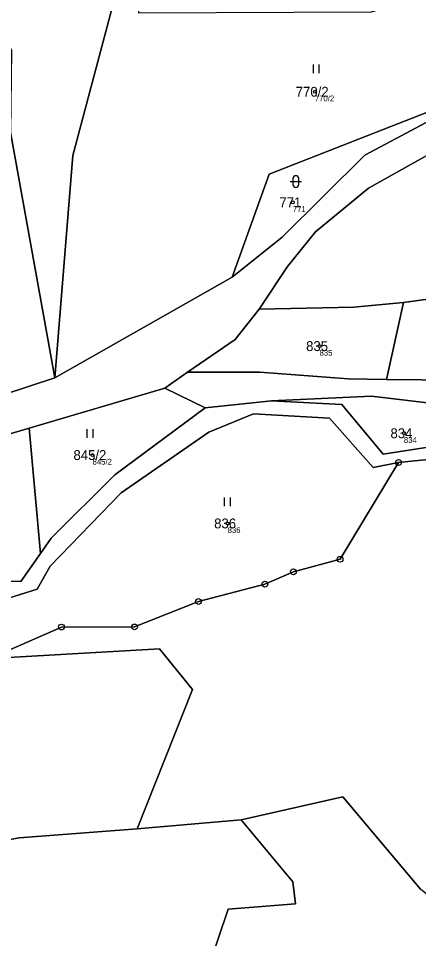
# Model space of a CAD drawing. Extents: x -554500 to -548272, y -1079733 to -1073730.
# Drawn here: x -552613.3 to -552544.1, y -1076879.2 to -1076720.4 of the extents above; entities that cross this region are included whole.
import ezdxf

# ---------------------------------------------------------------- set-up
doc = ezdxf.new("R2010")
doc.units = 0
for name, color, linetype in [('Definiční body', 7, 'Continuous'), ('Hranice parcel', 7, 'Continuous'), ('Parcelní čísla', 7, 'Continuous'), ('Polygon parcely', 7, 'Continuous'), ('Značky bodu BP', 7, 'Continuous'), ('Značky kultur', 7, 'Continuous')]:
    doc.layers.add(name, color=color, linetype=linetype)

msp = doc.modelspace()

# ---------------------------------------------------------------- linework, layer by layer
at = {"layer": 'Definiční body'}
for centre in [(-552562, -1076733.00994), (-552565.8, -1076752.09994), (-552561.18, -1076776.91994), (-552546.6, -1076791.95994), (-552600.43, -1076795.71994), (-552577.08, -1076807.52994)]:
    msp.add_circle(centre, 0.25, dxfattribs=at)
at = {"layer": 'Hranice parcel'}
for p, q in [((-552606.96, -1076782.38), (-552576.31, -1076765.02)), ((-552546.69, -1076769.39), (-552549.63, -1076782.66)), ((-552583.99, -1076781.42), (-552587.94, -1076784.17)), ((-552615.91, -1076785.32), (-552606.96, -1076782.38)), ((-552611.37, -1076791.07), (-552587.94, -1076784.17)), ((-552587.94, -1076784.17), (-552580.98, -1076787.55)), ((-552580.98, -1076787.55), (-552569.48, -1076786.37)), ((-552642.41, -1076800.22), (-552611.37, -1076791.07)), ((-552609.41, -1076812.69), (-552611.37, -1076791.07)), ((-552574.74, -1076858.68), (-552592.74, -1076860.25))]:
    msp.add_line(p, q, dxfattribs=at)
for points in [[(-552606.96, -1076782.38), (-552614.61, -1076740.01), (-552614.42, -1076725.85), (-552623.86, -1076708.12), (-552645.2, -1076685.73), (-552650.59, -1076657.78), (-552660.44, -1076638.73), (-552659.8, -1076619.44), (-552669.45, -1076597.48)], [(-552606.96, -1076782.38), (-552603.83, -1076744), (-552591.68, -1076698.35)], [(-552576.31, -1076765.02), (-552569.87, -1076747.24), (-552516.94, -1076726.5), (-552517.95, -1076728.12)], [(-552576.31, -1076765.02), (-552567.66, -1076758.13), (-552553.33, -1076743.97), (-552533.89, -1076733.59), (-552517.95, -1076728.12)], [(-552504.55, -1076728.48), (-552531.52, -1076737.78), (-552552.7, -1076749.67), (-552561.88, -1076757.2), (-552566.7, -1076763.2), (-552571.62, -1076770.55)], [(-552546.69, -1076769.39), (-552535.72, -1076767.87), (-552509.06, -1076761.87), (-552496.06, -1076752.79), (-552487.37, -1076747.4)], [(-552571.62, -1076770.55), (-552575.78, -1076775.8), (-552583.99, -1076781.42)], [(-552571.62, -1076770.55), (-552555.23, -1076770.21), (-552546.69, -1076769.39)], [(-552484.79, -1076778.7), (-552515.61, -1076778.97), (-552531.35, -1076782.87), (-552549.63, -1076782.66)], [(-552549.63, -1076782.66), (-552556.23, -1076782.59), (-552571.48, -1076781.39), (-552583.99, -1076781.42)], [(-552547.51, -1076797), (-552540.74, -1076796.32), (-552529.93, -1076790.39), (-552511.86, -1076786.78), (-552486.79, -1076785.42), (-552484.74, -1076783.52)], [(-552569.48, -1076786.37), (-552552.23, -1076785.53), (-552530.95, -1076788.11)], [(-552569.48, -1076786.37), (-552557.33, -1076786.98), (-552550.2, -1076795.56), (-552541.66, -1076794.25), (-552530.95, -1076788.11)], [(-552580.98, -1076787.55), (-552596.56, -1076799.14), (-552607.56, -1076810.06), (-552609.41, -1076812.69)], [(-552623.41, -1076826.46), (-552618.86, -1076821.65), (-552609.99, -1076818.9), (-552607.73, -1076814.91), (-552595.49, -1076802.25), (-552580.3, -1076791.79), (-552572.62, -1076788.58), (-552559.47, -1076789.33), (-552551.94, -1076797.89), (-552547.51, -1076797)], [(-552547.51, -1076797), (-552557.64, -1076813.72), (-552565.71, -1076815.89), (-552570.62, -1076818), (-552582.11, -1076821), (-552593.18, -1076825.39), (-552605.8, -1076825.41), (-552615.55, -1076829.68), (-552623.41, -1076826.46)], [(-552609.41, -1076812.69), (-552612.85, -1076817.57), (-552619.16, -1076817.4), (-552626.32, -1076825.76), (-552643.47, -1076825.08), (-552647.82, -1076826.02), (-552652.42, -1076819.88), (-552655.49, -1076823.63), (-552670.48, -1076823.43)], [(-552592.74, -1076860.25), (-552583.17, -1076836.2), (-552588.83, -1076829.19), (-552638.05, -1076832)], [(-552534.99, -1076879.69), (-552536.45, -1076876.51), (-552543.75, -1076870.63), (-552557.16, -1076854.73), (-552574.74, -1076858.68)], [(-552682.9, -1076923.94), (-552666.84, -1076919.13), (-552620.9, -1076895.66), (-552597.49, -1076887.01), (-552580.41, -1076884.17), (-552576.97, -1076874.1), (-552565.36, -1076873.21), (-552565.82, -1076869.38), (-552574.74, -1076858.68)], [(-552592.74, -1076860.25), (-552613.09, -1076861.8), (-552673.96, -1076872.88)]]:
    msp.add_lwpolyline(points, dxfattribs=at)
at = {"layer": 'Polygon parcely'}
for points in [[(-552487.5, -1076524.06), (-552494.64, -1076526.4), (-552523.34, -1076533.93), (-552556.35, -1076535.43), (-552611.72, -1076561.31), (-552649.36, -1076581.64), (-552664.86, -1076591.22), (-552669.45, -1076597.48), (-552659.8, -1076619.44), (-552660.44, -1076638.73), (-552650.59, -1076657.78), (-552645.2, -1076685.73), (-552623.86, -1076708.12), (-552614.42, -1076725.85), (-552614.61, -1076740.01), (-552606.96, -1076782.38), (-552603.83, -1076744), (-552591.68, -1076698.35), (-552590.54, -1076665.97), (-552546.35, -1076618.16), (-552480.18, -1076576.63), (-552490.19, -1076536.01)], [(-552672.69, -1076609.64), (-552667.82, -1076629.78), (-552669.8, -1076647.4), (-552660.92, -1076659.58), (-552660.65, -1076680.06), (-552644.98, -1076713.39), (-552629.55, -1076729.8), (-552630.07, -1076741.43), (-552628.49, -1076753.02), (-552620.31, -1076767.74), (-552618.04, -1076776.84), (-552615.91, -1076785.32), (-552606.96, -1076782.38), (-552614.61, -1076740.01), (-552614.42, -1076725.85), (-552623.86, -1076708.12), (-552645.2, -1076685.73), (-552650.59, -1076657.78), (-552660.44, -1076638.73), (-552659.8, -1076619.44), (-552669.45, -1076597.48), (-552674.1, -1076603.82)], [(-552569.87, -1076747.24), (-552516.94, -1076726.5), (-552517.95, -1076728.12), (-552505.51, -1076723.85), (-552495.63, -1076717.74), (-552501.02, -1076705.15), (-552487.68, -1076699.44), (-552552.28, -1076719.26), (-552592.42, -1076719.43), (-552591.68, -1076698.35), (-552603.83, -1076744), (-552606.96, -1076782.38), (-552576.31, -1076765.02)], [(-552553.33, -1076743.97), (-552533.89, -1076733.59), (-552517.95, -1076728.12), (-552516.94, -1076726.5), (-552569.87, -1076747.24), (-552576.31, -1076765.02), (-552567.66, -1076758.13)], [(-552571.62, -1076770.55), (-552555.23, -1076770.21), (-552546.69, -1076769.39), (-552535.72, -1076767.87), (-552509.06, -1076761.87), (-552496.06, -1076752.79), (-552487.37, -1076747.4), (-552494.87, -1076738.77), (-552504.55, -1076728.48), (-552531.52, -1076737.78), (-552552.7, -1076749.67), (-552561.88, -1076757.2), (-552566.7, -1076763.2)], [(-552470.36, -1076747.51), (-552476.15, -1076758.67), (-552487.37, -1076747.4), (-552496.06, -1076752.79), (-552509.06, -1076761.87), (-552535.72, -1076767.87), (-552546.69, -1076769.39), (-552549.63, -1076782.66), (-552531.35, -1076782.87), (-552515.61, -1076778.97), (-552484.79, -1076778.7), (-552482.29, -1076773.14), (-552464.26, -1076748.21), (-552463.18, -1076737.97), (-552458.96, -1076732.77), (-552460.93, -1076730.99), (-552467.37, -1076737.94)], [(-552583.99, -1076781.42), (-552571.48, -1076781.39), (-552556.23, -1076782.59), (-552549.63, -1076782.66), (-552546.69, -1076769.39), (-552555.23, -1076770.21), (-552571.62, -1076770.55), (-552575.78, -1076775.8)], [(-552580.98, -1076787.55), (-552569.48, -1076786.37), (-552552.23, -1076785.53), (-552530.95, -1076788.11), (-552511, -1076782.49), (-552486.38, -1076782.24), (-552484.79, -1076778.7), (-552515.61, -1076778.97), (-552531.35, -1076782.87), (-552549.63, -1076782.66), (-552556.23, -1076782.59), (-552571.48, -1076781.39), (-552583.99, -1076781.42), (-552587.94, -1076784.17)], [(-552580.98, -1076787.55), (-552587.94, -1076784.17), (-552611.37, -1076791.07), (-552609.41, -1076812.69), (-552607.56, -1076810.06), (-552596.56, -1076799.14)], [(-552541.66, -1076794.25), (-552530.95, -1076788.11), (-552552.23, -1076785.53), (-552569.48, -1076786.37), (-552557.33, -1076786.98), (-552550.2, -1076795.56)], [(-552547.51, -1076797), (-552551.94, -1076797.89), (-552559.47, -1076789.33), (-552572.62, -1076788.58), (-552580.3, -1076791.79), (-552595.49, -1076802.25), (-552607.73, -1076814.91), (-552609.99, -1076818.9), (-552618.86, -1076821.65), (-552623.41, -1076826.46), (-552615.55, -1076829.68), (-552605.8, -1076825.41), (-552593.18, -1076825.39), (-552582.11, -1076821), (-552570.62, -1076818), (-552565.71, -1076815.89), (-552557.64, -1076813.72)], [(-552609.41, -1076812.69), (-552611.37, -1076791.07), (-552642.41, -1076800.22), (-552641.23, -1076813.23), (-552655.65, -1076814.62), (-552660.02, -1076815.04), (-552670.48, -1076823.43), (-552655.49, -1076823.63), (-552652.42, -1076819.88), (-552647.82, -1076826.02), (-552643.47, -1076825.08), (-552626.32, -1076825.76), (-552619.16, -1076817.4), (-552612.85, -1076817.57)], [(-552588.83, -1076829.19), (-552638.05, -1076832), (-552650.43, -1076832.71), (-552660.2, -1076836.25), (-552676.45, -1076840.68), (-552677.52, -1076835.05), (-552687.47, -1076845.45), (-552684.99, -1076846.24), (-552684.36, -1076861.99), (-552673.09, -1076859.97), (-552673.96, -1076872.88), (-552613.09, -1076861.8), (-552592.74, -1076860.25), (-552583.17, -1076836.2)], [(-552536.45, -1076876.51), (-552543.75, -1076870.63), (-552557.16, -1076854.73), (-552574.74, -1076858.68), (-552565.82, -1076869.38), (-552565.36, -1076873.21), (-552576.97, -1076874.1), (-552580.41, -1076884.17), (-552597.49, -1076887.01), (-552620.9, -1076895.66), (-552666.84, -1076919.13), (-552682.9, -1076923.94), (-552671.9, -1076938.83), (-552662.95, -1076932.83), (-552610.12, -1076910.54), (-552596.73, -1076899.68), (-552574.31, -1076892.6), (-552565.54, -1076884.7), (-552534.99, -1076879.69)], [(-552574.74, -1076858.68), (-552592.74, -1076860.25), (-552613.09, -1076861.8), (-552673.96, -1076872.88), (-552688.61, -1076876.43), (-552697.97, -1076878.69), (-552705.74, -1076882.49), (-552709.06, -1076887.22), (-552682.9, -1076923.94), (-552666.84, -1076919.13), (-552620.9, -1076895.66), (-552597.49, -1076887.01), (-552580.41, -1076884.17), (-552576.97, -1076874.1), (-552565.36, -1076873.21), (-552565.82, -1076869.38)]]:
    msp.add_lwpolyline(points, close=True, dxfattribs=at)
for points in [[(-552533.89, -1076733.59), (-552553.33, -1076743.97), (-552567.66, -1076758.13), (-552576.31, -1076765.02), (-552606.96, -1076782.38), (-552615.91, -1076785.32), (-552641.48, -1076791.88), (-552659.94, -1076795.39), (-552669.87, -1076796.53), (-552688.06, -1076798.63), (-552709.01, -1076798.45), (-552745.32, -1076799.56), (-552771.17, -1076793.34), (-552788.98, -1076792.46), (-552803.93, -1076791.26), (-552803.86, -1076790.36), (-552811.98, -1076792.36), (-552824.4, -1076791.18), (-552828.91, -1076790.96), (-552852.53, -1076789.7), (-552881.45, -1076791.87), (-552910.41, -1076794.05)], [(-552831.61, -1076797.51), (-552828.24, -1076797.77), (-552792.08, -1076801.29), (-552783.21, -1076802.33), (-552773.11, -1076800.45), (-552761.78, -1076804.64), (-552742.83, -1076807.49), (-552723.21, -1076807.76), (-552702.52, -1076806.91), (-552684.74, -1076807.34), (-552679.18, -1076806.71), (-552676.22, -1076806.37), (-552671.69, -1076805.85), (-552656.58, -1076804.39), (-552642.41, -1076800.22), (-552611.37, -1076791.07), (-552587.94, -1076784.17), (-552583.99, -1076781.42), (-552575.78, -1076775.8), (-552571.62, -1076770.55), (-552566.7, -1076763.2), (-552561.88, -1076757.2), (-552552.7, -1076749.67), (-552531.52, -1076737.78)], [(-552541.66, -1076794.25), (-552550.2, -1076795.56), (-552557.33, -1076786.98), (-552569.48, -1076786.37), (-552580.98, -1076787.55), (-552596.56, -1076799.14), (-552607.56, -1076810.06), (-552609.41, -1076812.69), (-552612.85, -1076817.57), (-552619.16, -1076817.4), (-552626.32, -1076825.76), (-552643.47, -1076825.08), (-552647.82, -1076826.02), (-552652.42, -1076819.88), (-552655.49, -1076823.63), (-552670.48, -1076823.43), (-552677.13, -1076828.76), (-552686.27, -1076840.64), (-552688.86, -1076840.51), (-552689.64, -1076843.45), (-552716.52, -1076840.47), (-552723.49, -1076832.87), (-552734.86, -1076831.44)], [(-552736.61, -1076832.51), (-552722.68, -1076837.44), (-552713.26, -1076845.07), (-552690.16, -1076845.41), (-552687.47, -1076845.45), (-552677.52, -1076835.05), (-552668.95, -1076826.1), (-552654.9, -1076825.35), (-552652.71, -1076823.54), (-552648.51, -1076828.31), (-552641.91, -1076827.17), (-552634.21, -1076827.3), (-552625.44, -1076828.69), (-552623.41, -1076826.46), (-552618.86, -1076821.65), (-552609.99, -1076818.9), (-552607.73, -1076814.91), (-552595.49, -1076802.25), (-552580.3, -1076791.79), (-552572.62, -1076788.58), (-552559.47, -1076789.33), (-552551.94, -1076797.89), (-552547.51, -1076797), (-552540.74, -1076796.32)], [(-552540.74, -1076796.32), (-552547.51, -1076797), (-552557.64, -1076813.72), (-552565.71, -1076815.89), (-552570.62, -1076818), (-552582.11, -1076821), (-552593.18, -1076825.39), (-552605.8, -1076825.41), (-552615.55, -1076829.68), (-552623.41, -1076826.46), (-552625.44, -1076828.69), (-552638.05, -1076832), (-552588.83, -1076829.19), (-552583.17, -1076836.2), (-552592.74, -1076860.25), (-552574.74, -1076858.68), (-552557.16, -1076854.73), (-552543.75, -1076870.63)]]:
    msp.add_lwpolyline(points, dxfattribs=at)
at = {"layer": 'Značky bodu BP'}
for centre, radius in [((-552547.51, -1076796.99988), 0.5), ((-552547.51, -1076796.99988), 0.0303), ((-552557.64, -1076813.71988), 0.5), ((-552557.64, -1076813.71988), 0.0303), ((-552565.71, -1076815.88988), 0.5), ((-552565.71, -1076815.88988), 0.0303), ((-552570.62, -1076817.99988), 0.5), ((-552570.62, -1076817.99988), 0.0303), ((-552582.11, -1076820.99988), 0.5), ((-552582.11, -1076820.99988), 0.0303), ((-552605.8, -1076825.40988), 0.5), ((-552605.8, -1076825.40988), 0.0303), ((-552593.18, -1076825.38988), 0.5), ((-552593.18, -1076825.38988), 0.0303)]:
    msp.add_circle(centre, radius, dxfattribs=at)
at = {"layer": 'Značky kultur'}
for p, q in [((-552562.231, -1076729.82), (-552562.231, -1076728.32)), ((-552561.23, -1076729.82), (-552561.23, -1076728.32)), ((-552565.791, -1076748.011), (-552565.791, -1076749.012)), ((-552564.789, -1076749.012), (-552564.789, -1076748.011)), ((-552566.291, -1076748.511), (-552564.289, -1076748.511)), ((-552601.341, -1076792.77), (-552601.341, -1076791.27)), ((-552600.34, -1076792.77), (-552600.34, -1076791.27)), ((-552577.591, -1076804.53), (-552577.591, -1076803.03)), ((-552576.59, -1076804.53), (-552576.59, -1076803.03))]:
    msp.add_line(p, q, dxfattribs=at)
for centre, start, end in [((-552565.29, -1076748.0109), 0, 180), ((-552565.29, -1076749.0109), 180, 359.9878861)]:
    msp.add_arc(centre, 0.5, start, end, dxfattribs=at)

# ---------------------------------------------------------------- texts
at = {"layer": 'Definiční body'}
for s, p in [('770/2', (-552562, -1076734.666)), ('771', (-552565.8, -1076753.756)), ('835', (-552561.18, -1076778.576)), ('834', (-552546.6, -1076793.616)), ('845/2', (-552600.43, -1076797.376)), ('836', (-552577.08, -1076809.186))]:
    msp.add_text(s, height=0.999996, dxfattribs=at).set_placement(p)
at = {"layer": 'Parcelní čísla'}
for s, p in [('770/2', (-552565.298, -1076733.86)), ('771', (-552568.125, -1076752.95)), ('835', (-552563.505, -1076777.77)), ('834', (-552548.925, -1076792.81)), ('845/2', (-552603.728, -1076796.57)), ('836', (-552579.405, -1076808.38))]:
    msp.add_text(s, height=1.699998, dxfattribs=at).set_placement(p)

doc.saveas('drawing.dxf')
